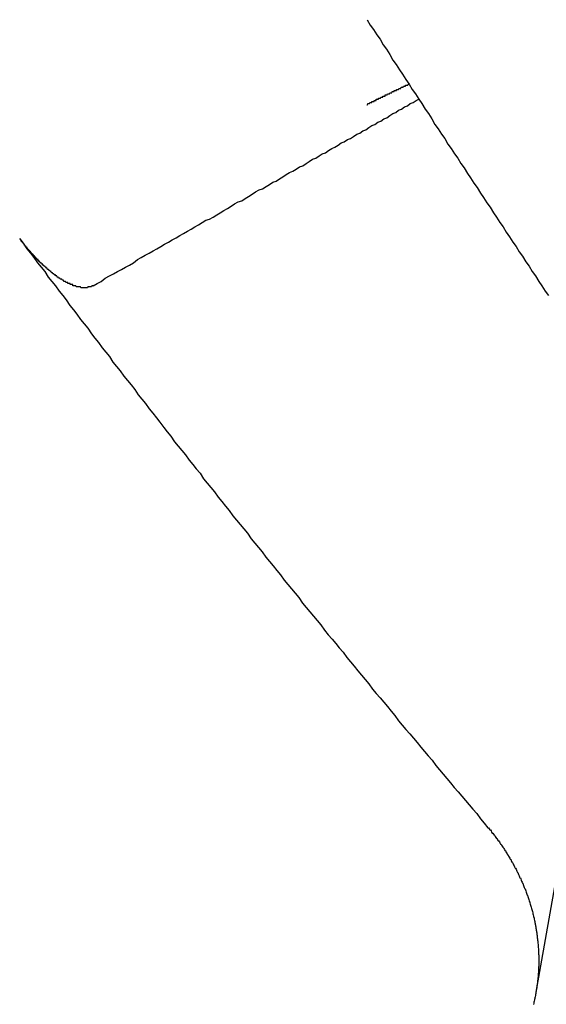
# Model space of a CAD drawing. Extents: x 1107 to 4046, y 937 to 3355.
# Tile 586 of 656: x 2209.415 to 2209.898, y 2685.166 to 2686.069. Entities that reach past the tile are written whole.
import ezdxf

# ---------------------------------------------------------------- set-up
doc = ezdxf.new("R2010")
doc.units = 0
doc.layers.add('KF_VIDA_L___C_REAR', color=7, linetype='CONTINUOUS')

# ---------------------------------------------------------------- blocks, each defined once
blk = doc.blocks.new('KF_VIDA_L___C_REAR')
at = {"layer": 'KF_VIDA_L___C_REAR'}
blk.add_line((22.90922, 995.964242), (23.001078, 996.483148), dxfattribs=at)
for points in [[(22.7544, 996.856, 0), (22.7573, 996.851, 0), (22.7603, 996.847, 0), (22.7632, 996.842, 0), (22.7662, 996.838, 0), (22.7692, 996.833, 0), (22.7721, 996.829, 0), (22.7751, 996.824, 0), (22.778, 996.819, 0), (22.781, 996.815, 0), (22.784, 996.81, 0), (22.7869, 996.806, 0), (22.7899, 996.801, 0), (22.7929, 996.797, 0), (22.7958, 996.792, 0), (22.7988, 996.788, 0), (22.8018, 996.783, 0), (22.8047, 996.779, 0), (22.8077, 996.774, 0), (22.8107, 996.77, 0), (22.8136, 996.765, 0), (22.8166, 996.76, 0), (22.8196, 996.756, 0), (22.8225, 996.751, 0), (22.8255, 996.747, 0), (22.8285, 996.742, 0), (22.8314, 996.738, 0), (22.8344, 996.733, 0), (22.8374, 996.729, 0), (22.8404, 996.724, 0), (22.8433, 996.72, 0), (22.8463, 996.715, 0), (22.8493, 996.711, 0), (22.8522, 996.706, 0), (22.8552, 996.702, 0), (22.8582, 996.697, 0), (22.8612, 996.693, 0), (22.8641, 996.688, 0), (22.8671, 996.684, 0), (22.8701, 996.679, 0), (22.8731, 996.675, 0), (22.876, 996.67, 0), (22.879, 996.666, 0), (22.882, 996.661, 0), (22.885, 996.657, 0), (22.8879, 996.652, 0), (22.8909, 996.648, 0), (22.8939, 996.643, 0), (22.8969, 996.639, 0), (22.8998, 996.634, 0), (22.9028, 996.63, 0), (22.9058, 996.625, 0), (22.9088, 996.621, 0), (22.9118, 996.616, 0), (22.9147, 996.612, 0), (22.9177, 996.607, 0), (22.9207, 996.603, 0)], [(22.7541, 996.778, 0), (22.7543, 996.778, 0), (22.7544, 996.778, 0), (22.7545, 996.778, 0), (22.7546, 996.778, 0), (22.7547, 996.778, 0), (22.7549, 996.779, 0), (22.755, 996.779, 0), (22.7551, 996.779, 0), (22.7552, 996.779, 0), (22.7553, 996.779, 0), (22.7555, 996.779, 0), (22.7556, 996.779, 0), (22.7557, 996.779, 0), (22.7558, 996.779, 0), (22.7559, 996.779, 0), (22.7561, 996.779, 0), (22.7562, 996.779, 0), (22.7563, 996.779, 0), (22.7564, 996.779, 0), (22.7565, 996.779, 0), (22.7567, 996.779, 0), (22.7568, 996.78, 0), (22.7569, 996.78, 0), (22.757, 996.78, 0), (22.7571, 996.78, 0), (22.7573, 996.78, 0), (22.7574, 996.78, 0), (22.7575, 996.78, 0), (22.7576, 996.78, 0), (22.7577, 996.78, 0), (22.7579, 996.78, 0), (22.758, 996.78, 0), (22.7581, 996.78, 0), (22.7582, 996.78, 0), (22.7583, 996.78, 0), (22.7585, 996.78, 0), (22.7586, 996.78, 0), (22.7587, 996.78, 0), (22.7588, 996.781, 0), (22.7589, 996.781, 0), (22.7591, 996.781, 0), (22.7592, 996.781, 0), (22.7593, 996.781, 0), (22.7594, 996.781, 0), (22.7595, 996.781, 0), (22.7597, 996.781, 0), (22.7598, 996.781, 0), (22.7599, 996.781, 0), (22.76, 996.781, 0), (22.7601, 996.781, 0), (22.7603, 996.781, 0), (22.7604, 996.781, 0), (22.7605, 996.781, 0), (22.7606, 996.781, 0), (22.7607, 996.781, 0), (22.7609, 996.782, 0), (22.761, 996.782, 0), (22.7611, 996.782, 0), (22.7612, 996.782, 0), (22.7613, 996.782, 0), (22.7615, 996.782, 0), (22.7616, 996.782, 0), (22.7617, 996.782, 0), (22.7618, 996.782, 0), (22.762, 996.782, 0), (22.7621, 996.782, 0), (22.7622, 996.782, 0), (22.7623, 996.782, 0), (22.7624, 996.782, 0), (22.7626, 996.782, 0), (22.7627, 996.782, 0), (22.7628, 996.783, 0), (22.7629, 996.783, 0), (22.763, 996.783, 0), (22.7632, 996.783, 0), (22.7633, 996.783, 0), (22.7634, 996.783, 0), (22.7635, 996.783, 0), (22.7636, 996.783, 0), (22.7638, 996.783, 0), (22.7639, 996.783, 0), (22.764, 996.783, 0), (22.7641, 996.783, 0), (22.7642, 996.783, 0), (22.7644, 996.783, 0), (22.7645, 996.783, 0), (22.7646, 996.783, 0), (22.7647, 996.783, 0), (22.7648, 996.784, 0), (22.765, 996.784, 0), (22.7651, 996.784, 0), (22.7652, 996.784, 0), (22.7653, 996.784, 0), (22.7654, 996.784, 0), (22.7656, 996.784, 0), (22.7657, 996.784, 0), (22.7658, 996.784, 0), (22.7659, 996.784, 0), (22.766, 996.784, 0), (22.7662, 996.784, 0), (22.7663, 996.784, 0), (22.7664, 996.784, 0), (22.7665, 996.784, 0), (22.7666, 996.784, 0), (22.7668, 996.784, 0), (22.7669, 996.785, 0), (22.767, 996.785, 0), (22.7671, 996.785, 0), (22.7673, 996.785, 0), (22.7674, 996.785, 0), (22.7675, 996.785, 0), (22.7676, 996.785, 0), (22.7677, 996.785, 0), (22.7679, 996.785, 0), (22.768, 996.785, 0), (22.7681, 996.785, 0), (22.7682, 996.785, 0), (22.7683, 996.785, 0), (22.7685, 996.785, 0), (22.7686, 996.785, 0), (22.7687, 996.785, 0), (22.7688, 996.785, 0), (22.7689, 996.786, 0), (22.7691, 996.786, 0), (22.7692, 996.786, 0), (22.7693, 996.786, 0), (22.7694, 996.786, 0), (22.7695, 996.786, 0), (22.7697, 996.786, 0), (22.7698, 996.786, 0), (22.7699, 996.786, 0), (22.77, 996.786, 0), (22.7701, 996.786, 0), (22.7703, 996.786, 0), (22.7704, 996.786, 0), (22.7705, 996.786, 0), (22.7706, 996.786, 0), (22.7708, 996.786, 0), (22.7709, 996.786, 0), (22.771, 996.787, 0), (22.7711, 996.787, 0), (22.7712, 996.787, 0), (22.7714, 996.787, 0), (22.7715, 996.787, 0), (22.7716, 996.787, 0), (22.7717, 996.787, 0), (22.7718, 996.787, 0), (22.772, 996.787, 0), (22.7721, 996.787, 0), (22.7722, 996.787, 0), (22.7723, 996.787, 0), (22.7724, 996.787, 0), (22.7726, 996.787, 0), (22.7727, 996.787, 0), (22.7728, 996.787, 0), (22.7729, 996.787, 0), (22.7731, 996.788, 0), (22.7732, 996.788, 0), (22.7733, 996.788, 0), (22.7734, 996.788, 0), (22.7735, 996.788, 0), (22.7737, 996.788, 0), (22.7738, 996.788, 0), (22.7739, 996.788, 0), (22.774, 996.788, 0), (22.7741, 996.788, 0), (22.7743, 996.788, 0), (22.7744, 996.788, 0), (22.7745, 996.788, 0), (22.7746, 996.788, 0), (22.7747, 996.788, 0), (22.7749, 996.788, 0), (22.775, 996.788, 0), (22.7751, 996.789, 0), (22.7752, 996.789, 0), (22.7754, 996.789, 0), (22.7755, 996.789, 0), (22.7756, 996.789, 0), (22.7757, 996.789, 0), (22.7758, 996.789, 0), (22.776, 996.789, 0), (22.7761, 996.789, 0), (22.7762, 996.789, 0), (22.7763, 996.789, 0), (22.7764, 996.789, 0), (22.7766, 996.789, 0), (22.7767, 996.789, 0), (22.7768, 996.789, 0), (22.7769, 996.789, 0), (22.777, 996.789, 0), (22.7772, 996.79, 0), (22.7773, 996.79, 0), (22.7774, 996.79, 0), (22.7775, 996.79, 0), (22.7777, 996.79, 0), (22.7778, 996.79, 0), (22.7779, 996.79, 0), (22.778, 996.79, 0), (22.7781, 996.79, 0), (22.7783, 996.79, 0), (22.7784, 996.79, 0), (22.7785, 996.79, 0), (22.7786, 996.79, 0), (22.7787, 996.79, 0), (22.7789, 996.79, 0), (22.779, 996.79, 0), (22.7791, 996.79, 0), (22.7792, 996.791, 0), (22.7794, 996.791, 0), (22.7795, 996.791, 0), (22.7796, 996.791, 0), (22.7797, 996.791, 0), (22.7798, 996.791, 0), (22.78, 996.791, 0), (22.7801, 996.791, 0), (22.7802, 996.791, 0), (22.7803, 996.791, 0), (22.7804, 996.791, 0), (22.7806, 996.791, 0), (22.7807, 996.791, 0), (22.7808, 996.791, 0), (22.7809, 996.791, 0), (22.7811, 996.791, 0), (22.7812, 996.791, 0), (22.7813, 996.792, 0), (22.7814, 996.792, 0), (22.7815, 996.792, 0), (22.7817, 996.792, 0), (22.7818, 996.792, 0), (22.7819, 996.792, 0), (22.782, 996.792, 0), (22.7821, 996.792, 0), (22.7823, 996.792, 0), (22.7824, 996.792, 0), (22.7825, 996.792, 0), (22.7826, 996.792, 0), (22.7828, 996.792, 0), (22.7829, 996.792, 0), (22.783, 996.792, 0), (22.7831, 996.792, 0), (22.7832, 996.792, 0), (22.7834, 996.793, 0), (22.7835, 996.793, 0), (22.7836, 996.793, 0), (22.7837, 996.793, 0), (22.7839, 996.793, 0), (22.784, 996.793, 0), (22.7841, 996.793, 0), (22.7842, 996.793, 0), (22.7843, 996.793, 0), (22.7845, 996.793, 0), (22.7846, 996.793, 0), (22.7847, 996.793, 0), (22.7848, 996.793, 0), (22.7849, 996.793, 0), (22.7851, 996.793, 0), (22.7852, 996.793, 0), (22.7853, 996.793, 0), (22.7854, 996.793, 0), (22.7856, 996.794, 0), (22.7857, 996.794, 0), (22.7858, 996.794, 0), (22.7859, 996.794, 0), (22.786, 996.794, 0), (22.7862, 996.794, 0), (22.7863, 996.794, 0), (22.7864, 996.794, 0), (22.7865, 996.794, 0), (22.7867, 996.794, 0), (22.7868, 996.794, 0), (22.7869, 996.794, 0), (22.787, 996.794, 0), (22.7871, 996.794, 0), (22.7873, 996.794, 0), (22.7874, 996.794, 0), (22.7875, 996.794, 0), (22.7876, 996.795, 0), (22.7877, 996.795, 0), (22.7879, 996.795, 0), (22.788, 996.795, 0), (22.7881, 996.795, 0), (22.7882, 996.795, 0), (22.7884, 996.795, 0), (22.7885, 996.795, 0), (22.7886, 996.795, 0), (22.7887, 996.795, 0), (22.7888, 996.795, 0), (22.789, 996.795, 0), (22.7891, 996.795, 0), (22.7892, 996.795, 0), (22.7893, 996.795, 0), (22.7895, 996.795, 0), (22.7896, 996.795, 0), (22.7897, 996.796, 0), (22.7898, 996.796, 0), (22.7899, 996.796, 0), (22.7901, 996.796, 0), (22.7902, 996.796, 0), (22.7903, 996.796, 0), (22.7904, 996.796, 0), (22.7906, 996.796, 0), (22.7907, 996.796, 0), (22.7908, 996.796, 0), (22.7909, 996.796, 0), (22.791, 996.796, 0), (22.7912, 996.796, 0), (22.7913, 996.796, 0), (22.7914, 996.796, 0), (22.7915, 996.796, 0), (22.7917, 996.796, 0), (22.7918, 996.796, 0), (22.7919, 996.797, 0), (22.792, 996.797, 0), (22.7921, 996.797, 0), (22.7923, 996.797, 0), (22.7924, 996.797, 0), (22.7925, 996.797, 0), (22.7926, 996.797, 0), (22.7928, 996.797, 0)], [(22.5031, 996.612, 0), (22.5069, 996.614, 0), (22.5106, 996.616, 0), (22.5144, 996.619, 0), (22.5181, 996.621, 0), (22.5218, 996.623, 0), (22.5255, 996.625, 0), (22.5292, 996.627, 0), (22.5329, 996.629, 0), (22.5365, 996.631, 0), (22.5402, 996.633, 0), (22.5438, 996.636, 0), (22.5474, 996.638, 0), (22.551, 996.64, 0), (22.5546, 996.642, 0), (22.5581, 996.644, 0), (22.5617, 996.646, 0), (22.5652, 996.648, 0), (22.5687, 996.65, 0), (22.5723, 996.652, 0), (22.5757, 996.654, 0), (22.5792, 996.656, 0), (22.5827, 996.658, 0), (22.5861, 996.66, 0), (22.5896, 996.662, 0), (22.593, 996.664, 0), (22.5964, 996.666, 0), (22.5998, 996.668, 0), (22.6031, 996.67, 0), (22.6065, 996.672, 0), (22.6099, 996.673, 0), (22.6132, 996.675, 0), (22.6165, 996.677, 0), (22.6198, 996.679, 0), (22.6231, 996.681, 0), (22.6264, 996.683, 0), (22.6297, 996.685, 0), (22.6329, 996.687, 0), (22.6362, 996.689, 0), (22.6394, 996.69, 0), (22.6426, 996.692, 0), (22.6458, 996.694, 0), (22.649, 996.696, 0), (22.6522, 996.698, 0), (22.6554, 996.7, 0), (22.6585, 996.701, 0), (22.6617, 996.703, 0), (22.6648, 996.705, 0), (22.6679, 996.707, 0), (22.671, 996.708, 0), (22.6741, 996.71, 0), (22.6772, 996.712, 0), (22.6802, 996.714, 0), (22.6833, 996.716, 0), (22.6863, 996.717, 0), (22.6894, 996.719, 0), (22.6924, 996.721, 0), (22.6954, 996.722, 0), (22.6984, 996.724, 0), (22.7014, 996.726, 0), (22.7044, 996.728, 0), (22.7073, 996.729, 0), (22.7103, 996.731, 0), (22.7132, 996.733, 0), (22.7162, 996.734, 0), (22.7191, 996.736, 0), (22.722, 996.738, 0), (22.7249, 996.739, 0), (22.7278, 996.741, 0), (22.7306, 996.743, 0), (22.7335, 996.744, 0), (22.7364, 996.746, 0), (22.7392, 996.747, 0), (22.742, 996.749, 0), (22.7449, 996.751, 0), (22.7477, 996.752, 0), (22.7505, 996.754, 0), (22.7533, 996.755, 0), (22.756, 996.757, 0), (22.7588, 996.759, 0), (22.7616, 996.76, 0), (22.7643, 996.762, 0), (22.7671, 996.763, 0), (22.7698, 996.765, 0), (22.7725, 996.766, 0), (22.7752, 996.768, 0), (22.7779, 996.77, 0), (22.7806, 996.771, 0), (22.7833, 996.773, 0), (22.786, 996.774, 0), (22.7886, 996.776, 0), (22.7913, 996.777, 0), (22.7939, 996.779, 0), (22.7966, 996.78, 0), (22.7992, 996.782, 0), (22.8018, 996.783, 0)], [(22.5031, 996.612, 0), (22.503, 996.612, 0), (22.5028, 996.612, 0), (22.5027, 996.612, 0), (22.5026, 996.612, 0), (22.5024, 996.612, 0), (22.5023, 996.612, 0), (22.5022, 996.612, 0), (22.502, 996.612, 0), (22.5019, 996.612, 0), (22.5018, 996.611, 0), (22.5016, 996.611, 0), (22.5015, 996.611, 0), (22.5013, 996.611, 0), (22.5012, 996.611, 0), (22.501, 996.611, 0), (22.5009, 996.611, 0), (22.5008, 996.611, 0), (22.5006, 996.611, 0), (22.5005, 996.611, 0), (22.5003, 996.611, 0), (22.5002, 996.611, 0), (22.5, 996.611, 0), (22.4999, 996.611, 0), (22.4997, 996.611, 0), (22.4995, 996.611, 0), (22.4994, 996.611, 0), (22.4992, 996.611, 0), (22.4991, 996.611, 0), (22.4989, 996.611, 0), (22.4988, 996.611, 0), (22.4986, 996.611, 0), (22.4985, 996.611, 0), (22.4983, 996.611, 0), (22.4981, 996.61, 0), (22.498, 996.61, 0), (22.4978, 996.61, 0), (22.4976, 996.61, 0), (22.4975, 996.61, 0), (22.4973, 996.61, 0), (22.4972, 996.61, 0), (22.497, 996.61, 0), (22.4968, 996.61, 0), (22.4967, 996.61, 0), (22.4965, 996.61, 0), (22.4963, 996.61, 0), (22.4962, 996.61, 0), (22.496, 996.61, 0), (22.4958, 996.61, 0), (22.4956, 996.61, 0), (22.4955, 996.61, 0), (22.4953, 996.61, 0), (22.4951, 996.61, 0), (22.495, 996.61, 0), (22.4948, 996.61, 0), (22.4946, 996.61, 0), (22.4944, 996.61, 0), (22.4943, 996.61, 0), (22.4941, 996.61, 0), (22.4939, 996.61, 0), (22.4938, 996.61, 0), (22.4936, 996.61, 0), (22.4934, 996.61, 0), (22.4932, 996.61, 0), (22.4931, 996.61, 0), (22.4929, 996.61, 0), (22.4927, 996.61, 0), (22.4925, 996.61, 0), (22.4924, 996.61, 0), (22.4922, 996.61, 0), (22.492, 996.61, 0), (22.4918, 996.61, 0), (22.4917, 996.611, 0), (22.4915, 996.611, 0), (22.4913, 996.611, 0), (22.4911, 996.611, 0), (22.491, 996.611, 0), (22.4908, 996.611, 0), (22.4906, 996.611, 0), (22.4904, 996.611, 0), (22.4902, 996.611, 0), (22.4901, 996.611, 0), (22.4899, 996.611, 0), (22.4897, 996.611, 0), (22.4895, 996.611, 0), (22.4893, 996.611, 0), (22.4891, 996.611, 0), (22.4889, 996.611, 0), (22.4887, 996.611, 0), (22.4885, 996.611, 0), (22.4883, 996.611, 0), (22.4881, 996.611, 0), (22.4879, 996.611, 0), (22.4878, 996.611, 0), (22.4876, 996.611, 0), (22.4874, 996.612, 0), (22.4872, 996.612, 0), (22.4869, 996.612, 0), (22.4867, 996.612, 0), (22.4865, 996.612, 0), (22.4863, 996.612, 0), (22.4861, 996.612, 0), (22.4859, 996.612, 0), (22.4857, 996.612, 0), (22.4855, 996.612, 0), (22.4853, 996.612, 0), (22.4851, 996.612, 0), (22.4849, 996.612, 0), (22.4847, 996.612, 0), (22.4845, 996.613, 0), (22.4842, 996.613, 0), (22.484, 996.613, 0), (22.4838, 996.613, 0), (22.4836, 996.613, 0), (22.4834, 996.613, 0), (22.4832, 996.613, 0), (22.483, 996.613, 0), (22.4827, 996.613, 0), (22.4825, 996.613, 0), (22.4823, 996.613, 0), (22.4821, 996.614, 0), (22.4819, 996.614, 0), (22.4817, 996.614, 0), (22.4814, 996.614, 0), (22.4812, 996.614, 0), (22.481, 996.614, 0), (22.4808, 996.614, 0), (22.4806, 996.614, 0), (22.4803, 996.614, 0), (22.4801, 996.614, 0), (22.4799, 996.615, 0), (22.4797, 996.615, 0), (22.4795, 996.615, 0), (22.4792, 996.615, 0), (22.479, 996.615, 0), (22.4788, 996.615, 0), (22.4786, 996.615, 0), (22.4783, 996.615, 0), (22.4781, 996.615, 0), (22.4779, 996.616, 0), (22.4777, 996.616, 0), (22.4775, 996.616, 0), (22.4772, 996.616, 0), (22.477, 996.616, 0), (22.4768, 996.616, 0), (22.4766, 996.616, 0), (22.4763, 996.616, 0), (22.4761, 996.617, 0), (22.4759, 996.617, 0), (22.4757, 996.617, 0), (22.4755, 996.617, 0), (22.4752, 996.617, 0), (22.475, 996.617, 0), (22.4748, 996.617, 0), (22.4746, 996.618, 0), (22.4743, 996.618, 0), (22.4741, 996.618, 0), (22.4739, 996.618, 0), (22.4737, 996.618, 0), (22.4735, 996.618, 0), (22.4733, 996.618, 0), (22.473, 996.618, 0), (22.4728, 996.619, 0), (22.4726, 996.619, 0), (22.4724, 996.619, 0), (22.4722, 996.619, 0), (22.4719, 996.619, 0), (22.4717, 996.619, 0), (22.4715, 996.619, 0), (22.4713, 996.62, 0), (22.4711, 996.62, 0), (22.4708, 996.62, 0), (22.4706, 996.62, 0), (22.4704, 996.62, 0), (22.4702, 996.62, 0), (22.4699, 996.621, 0), (22.4697, 996.621, 0), (22.4695, 996.621, 0), (22.4692, 996.621, 0), (22.469, 996.621, 0), (22.4688, 996.621, 0), (22.4686, 996.622, 0), (22.4683, 996.622, 0), (22.4681, 996.622, 0), (22.4679, 996.622, 0), (22.4676, 996.622, 0), (22.4674, 996.622, 0), (22.4671, 996.623, 0), (22.4669, 996.623, 0), (22.4667, 996.623, 0), (22.4664, 996.623, 0), (22.4662, 996.623, 0), (22.466, 996.624, 0), (22.4657, 996.624, 0), (22.4655, 996.624, 0), (22.4652, 996.624, 0), (22.465, 996.624, 0), (22.4647, 996.625, 0), (22.4645, 996.625, 0), (22.4643, 996.625, 0), (22.464, 996.625, 0), (22.4638, 996.625, 0), (22.4635, 996.626, 0), (22.4633, 996.626, 0), (22.463, 996.626, 0), (22.4628, 996.626, 0), (22.4626, 996.626, 0), (22.4623, 996.627, 0), (22.4621, 996.627, 0), (22.4618, 996.627, 0), (22.4616, 996.627, 0), (22.4613, 996.627, 0), (22.4611, 996.628, 0), (22.4608, 996.628, 0), (22.4606, 996.628, 0), (22.4603, 996.628, 0), (22.4601, 996.629, 0), (22.4599, 996.629, 0), (22.4596, 996.629, 0), (22.4594, 996.629, 0), (22.4591, 996.629, 0), (22.4589, 996.63, 0), (22.4586, 996.63, 0), (22.4584, 996.63, 0), (22.4581, 996.63, 0), (22.4579, 996.63, 0), (22.4577, 996.631, 0), (22.4574, 996.631, 0), (22.4572, 996.631, 0), (22.4569, 996.631, 0), (22.4567, 996.632, 0), (22.4564, 996.632, 0), (22.4562, 996.632, 0), (22.456, 996.632, 0), (22.4557, 996.633, 0), (22.4555, 996.633, 0), (22.4552, 996.633, 0), (22.455, 996.633, 0), (22.4548, 996.633, 0), (22.4545, 996.634, 0), (22.4543, 996.634, 0), (22.4541, 996.634, 0), (22.4538, 996.634, 0), (22.4536, 996.635, 0), (22.4534, 996.635, 0), (22.4531, 996.635, 0), (22.4529, 996.635, 0), (22.4527, 996.636, 0), (22.4524, 996.636, 0), (22.4522, 996.636, 0), (22.452, 996.636, 0), (22.4517, 996.636, 0), (22.4515, 996.637, 0), (22.4513, 996.637, 0), (22.4511, 996.637, 0), (22.4508, 996.637, 0), (22.4506, 996.638, 0), (22.4504, 996.638, 0), (22.4502, 996.638, 0), (22.4499, 996.638, 0), (22.4497, 996.639, 0), (22.4495, 996.639, 0), (22.4492, 996.639, 0), (22.449, 996.639, 0), (22.4488, 996.64, 0), (22.4485, 996.64, 0), (22.4483, 996.64, 0), (22.4481, 996.64, 0), (22.4478, 996.641, 0), (22.4476, 996.641, 0), (22.4474, 996.641, 0), (22.4471, 996.641, 0), (22.4469, 996.642, 0), (22.4467, 996.642, 0), (22.4464, 996.642, 0), (22.4462, 996.642, 0), (22.446, 996.643, 0), (22.4457, 996.643, 0), (22.4455, 996.643, 0), (22.4453, 996.644, 0), (22.445, 996.644, 0), (22.4448, 996.644, 0), (22.4446, 996.644, 0), (22.4443, 996.645, 0), (22.4441, 996.645, 0), (22.4438, 996.645, 0), (22.4436, 996.645, 0), (22.4434, 996.646, 0), (22.4431, 996.646, 0), (22.4429, 996.646, 0), (22.4427, 996.647, 0), (22.4424, 996.647, 0), (22.4422, 996.647, 0), (22.4419, 996.647, 0), (22.4417, 996.648, 0), (22.4415, 996.648, 0), (22.4412, 996.648, 0), (22.441, 996.649, 0), (22.4408, 996.649, 0), (22.4405, 996.649, 0), (22.4403, 996.649, 0), (22.4401, 996.65, 0), (22.4398, 996.65, 0), (22.4396, 996.65, 0), (22.4393, 996.651, 0), (22.4391, 996.651, 0), (22.4389, 996.651, 0), (22.4386, 996.652, 0), (22.4384, 996.652, 0), (22.4382, 996.652, 0), (22.438, 996.652, 0), (22.4377, 996.653, 0), (22.4375, 996.653, 0), (22.4373, 996.653, 0), (22.437, 996.654, 0), (22.4368, 996.654, 0), (22.4366, 996.654, 0), (22.4364, 996.655, 0), (22.4361, 996.655, 0), (22.4359, 996.655, 0)], [(22.4359, 996.655, 0), (22.4392, 996.651, 0), (22.4424, 996.646, 0), (22.4457, 996.642, 0), (22.449, 996.638, 0), (22.4523, 996.633, 0), (22.4556, 996.629, 0), (22.4588, 996.625, 0), (22.4621, 996.62, 0), (22.4654, 996.616, 0), (22.4687, 996.612, 0), (22.472, 996.607, 0), (22.4753, 996.603, 0), (22.4785, 996.599, 0), (22.4818, 996.594, 0), (22.4851, 996.59, 0), (22.4884, 996.586, 0), (22.4917, 996.581, 0), (22.495, 996.577, 0), (22.4983, 996.573, 0), (22.5016, 996.568, 0), (22.5049, 996.564, 0), (22.5082, 996.56, 0), (22.5115, 996.555, 0), (22.5148, 996.551, 0), (22.5181, 996.547, 0), (22.5214, 996.542, 0), (22.5247, 996.538, 0), (22.528, 996.534, 0), (22.5314, 996.529, 0), (22.5347, 996.525, 0), (22.538, 996.521, 0), (22.5413, 996.517, 0), (22.5446, 996.512, 0), (22.5479, 996.508, 0), (22.5512, 996.504, 0), (22.5546, 996.499, 0), (22.5579, 996.495, 0), (22.5612, 996.491, 0), (22.5645, 996.487, 0), (22.5679, 996.482, 0), (22.5712, 996.478, 0), (22.5745, 996.474, 0), (22.5778, 996.469, 0), (22.5812, 996.465, 0), (22.5845, 996.461, 0), (22.5878, 996.457, 0), (22.5912, 996.452, 0), (22.5945, 996.448, 0), (22.5978, 996.444, 0), (22.6012, 996.44, 0), (22.6045, 996.435, 0), (22.6079, 996.431, 0), (22.6112, 996.427, 0), (22.6146, 996.423, 0), (22.6179, 996.418, 0), (22.6212, 996.414, 0), (22.6246, 996.41, 0), (22.6279, 996.406, 0), (22.6313, 996.401, 0), (22.6346, 996.397, 0), (22.638, 996.393, 0), (22.6413, 996.389, 0), (22.6447, 996.385, 0), (22.6481, 996.38, 0), (22.6514, 996.376, 0), (22.6548, 996.372, 0), (22.6581, 996.368, 0), (22.6615, 996.363, 0), (22.6648, 996.359, 0), (22.6682, 996.355, 0), (22.6716, 996.351, 0), (22.6749, 996.347, 0), (22.6783, 996.342, 0), (22.6817, 996.338, 0), (22.685, 996.334, 0), (22.6884, 996.33, 0), (22.6918, 996.326, 0), (22.6952, 996.321, 0), (22.6985, 996.317, 0), (22.7019, 996.313, 0), (22.7053, 996.309, 0), (22.7087, 996.305, 0), (22.712, 996.301, 0), (22.7154, 996.296, 0), (22.7188, 996.292, 0), (22.7222, 996.288, 0), (22.7256, 996.284, 0), (22.7289, 996.28, 0), (22.7323, 996.276, 0), (22.7357, 996.271, 0), (22.7391, 996.267, 0), (22.7425, 996.263, 0), (22.7459, 996.259, 0), (22.7493, 996.255, 0), (22.7526, 996.251, 0), (22.756, 996.247, 0), (22.7594, 996.242, 0), (22.7628, 996.238, 0), (22.7662, 996.234, 0), (22.7696, 996.23, 0), (22.773, 996.226, 0), (22.7764, 996.222, 0), (22.7798, 996.218, 0), (22.7832, 996.213, 0), (22.7866, 996.209, 0), (22.79, 996.205, 0), (22.7934, 996.201, 0), (22.7968, 996.197, 0), (22.8002, 996.193, 0), (22.8036, 996.189, 0), (22.807, 996.185, 0), (22.8105, 996.181, 0), (22.8139, 996.177, 0), (22.8173, 996.172, 0), (22.8207, 996.168, 0), (22.8241, 996.164, 0), (22.8275, 996.16, 0), (22.8309, 996.156, 0), (22.8343, 996.152, 0), (22.8378, 996.148, 0), (22.8412, 996.144, 0), (22.8446, 996.14, 0), (22.848, 996.136, 0), (22.8514, 996.132, 0), (22.8549, 996.128, 0), (22.8583, 996.123, 0), (22.8617, 996.119, 0), (22.8651, 996.115, 0)], [(22.8651, 996.115, 0), (22.8657, 996.115, 0), (22.8663, 996.114, 0), (22.8668, 996.113, 0), (22.8674, 996.113, 0), (22.868, 996.112, 0), (22.8685, 996.111, 0), (22.8691, 996.11, 0), (22.8697, 996.11, 0), (22.8702, 996.109, 0), (22.8708, 996.108, 0), (22.8713, 996.108, 0), (22.8719, 996.107, 0), (22.8724, 996.106, 0), (22.873, 996.105, 0), (22.8735, 996.105, 0), (22.874, 996.104, 0), (22.8746, 996.103, 0), (22.8751, 996.103, 0), (22.8756, 996.102, 0), (22.8762, 996.101, 0), (22.8767, 996.1, 0), (22.8772, 996.1, 0), (22.8777, 996.099, 0), (22.8782, 996.098, 0), (22.8787, 996.097, 0), (22.8792, 996.097, 0), (22.8797, 996.096, 0), (22.8802, 996.095, 0), (22.8807, 996.094, 0), (22.8812, 996.094, 0), (22.8817, 996.093, 0), (22.8822, 996.092, 0), (22.8827, 996.091, 0), (22.8832, 996.09, 0), (22.8837, 996.09, 0), (22.8841, 996.089, 0), (22.8846, 996.088, 0), (22.8851, 996.087, 0), (22.8856, 996.086, 0), (22.886, 996.086, 0), (22.8865, 996.085, 0), (22.8869, 996.084, 0), (22.8874, 996.083, 0), (22.8878, 996.083, 0), (22.8883, 996.082, 0), (22.8887, 996.081, 0), (22.8892, 996.08, 0), (22.8896, 996.079, 0), (22.89, 996.078, 0), (22.8905, 996.078, 0), (22.8909, 996.077, 0), (22.8913, 996.076, 0), (22.8917, 996.075, 0), (22.8921, 996.074, 0), (22.8925, 996.074, 0), (22.8929, 996.073, 0), (22.8933, 996.072, 0), (22.8937, 996.071, 0), (22.8941, 996.07, 0), (22.8945, 996.069, 0), (22.8949, 996.069, 0), (22.8953, 996.068, 0), (22.8957, 996.067, 0), (22.896, 996.066, 0), (22.8964, 996.065, 0), (22.8968, 996.064, 0), (22.8971, 996.064, 0), (22.8975, 996.063, 0), (22.8979, 996.062, 0), (22.8982, 996.061, 0), (22.8985, 996.06, 0), (22.8989, 996.059, 0), (22.8992, 996.059, 0), (22.8996, 996.058, 0), (22.8999, 996.057, 0), (22.9002, 996.056, 0), (22.9005, 996.055, 0), (22.9008, 996.054, 0), (22.9012, 996.053, 0), (22.9015, 996.053, 0), (22.9018, 996.052, 0), (22.9021, 996.051, 0), (22.9024, 996.05, 0), (22.9026, 996.049, 0), (22.9029, 996.048, 0), (22.9032, 996.047, 0), (22.9035, 996.047, 0), (22.9037, 996.046, 0), (22.904, 996.045, 0), (22.9043, 996.044, 0), (22.9045, 996.043, 0), (22.9048, 996.042, 0), (22.905, 996.041, 0), (22.9053, 996.04, 0), (22.9055, 996.04, 0), (22.9057, 996.039, 0), (22.906, 996.038, 0), (22.9062, 996.037, 0), (22.9064, 996.036, 0), (22.9066, 996.035, 0), (22.9068, 996.034, 0), (22.907, 996.033, 0), (22.9072, 996.033, 0), (22.9074, 996.032, 0), (22.9076, 996.031, 0), (22.9078, 996.03, 0), (22.908, 996.029, 0), (22.9082, 996.028, 0), (22.9084, 996.027, 0), (22.9085, 996.026, 0), (22.9087, 996.026, 0), (22.9089, 996.025, 0), (22.909, 996.024, 0), (22.9092, 996.023, 0), (22.9093, 996.022, 0), (22.9095, 996.021, 0), (22.9096, 996.02, 0), (22.9097, 996.019, 0), (22.9099, 996.019, 0), (22.91, 996.018, 0), (22.9101, 996.017, 0), (22.9102, 996.016, 0), (22.9103, 996.015, 0), (22.9104, 996.014, 0), (22.9106, 996.013, 0), (22.9107, 996.012, 0), (22.9107, 996.012, 0), (22.9108, 996.011, 0), (22.9109, 996.01, 0), (22.911, 996.009, 0), (22.9111, 996.008, 0), (22.9112, 996.007, 0), (22.9112, 996.006, 0), (22.9113, 996.005, 0), (22.9113, 996.005, 0), (22.9114, 996.004, 0), (22.9115, 996.003, 0), (22.9115, 996.002, 0), (22.9115, 996.001, 0), (22.9116, 996, 0), (22.9116, 995.999, 0), (22.9116, 995.999, 0), (22.9117, 995.998, 0), (22.9117, 995.997, 0), (22.9117, 995.996, 0), (22.9117, 995.995, 0), (22.9117, 995.994, 0), (22.9117, 995.993, 0), (22.9117, 995.992, 0), (22.9117, 995.992, 0), (22.9117, 995.991, 0), (22.9117, 995.99, 0), (22.9117, 995.989, 0), (22.9117, 995.988, 0), (22.9116, 995.987, 0), (22.9116, 995.987, 0), (22.9116, 995.986, 0), (22.9115, 995.985, 0), (22.9115, 995.984, 0), (22.9114, 995.983, 0), (22.9114, 995.982, 0), (22.9113, 995.981, 0), (22.9113, 995.981, 0), (22.9112, 995.98, 0), (22.9112, 995.979, 0), (22.9111, 995.978, 0), (22.911, 995.977, 0), (22.9109, 995.977, 0), (22.9108, 995.976, 0), (22.9107, 995.975, 0), (22.9107, 995.974, 0), (22.9106, 995.973, 0), (22.9105, 995.972, 0), (22.9103, 995.972, 0), (22.9102, 995.971, 0), (22.9101, 995.97, 0), (22.91, 995.969, 0), (22.9099, 995.968, 0), (22.9097, 995.967, 0), (22.9096, 995.967, 0), (22.9095, 995.966, 0), (22.9093, 995.965, 0), (22.9092, 995.964, 0), (22.909, 995.963, 0), (22.9089, 995.962, 0), (22.9087, 995.962, 0), (22.9086, 995.961, 0), (22.9084, 995.96, 0), (22.9082, 995.959, 0), (22.908, 995.958, 0), (22.9079, 995.958, 0), (22.9077, 995.957, 0), (22.9075, 995.956, 0), (22.9073, 995.955, 0), (22.9071, 995.954, 0), (22.9069, 995.953, 0)]]:
    blk.add_polyline3d(points, dxfattribs=at)

msp = doc.modelspace()

# ---------------------------------------------------------------- block references
at = {"layer": 'KF_VIDA_L___C_REAR'}
msp.add_blockref('KF_VIDA_L___C_REAR', (2186.97908, 1689.21316), dxfattribs=at)

doc.saveas('drawing.dxf')
